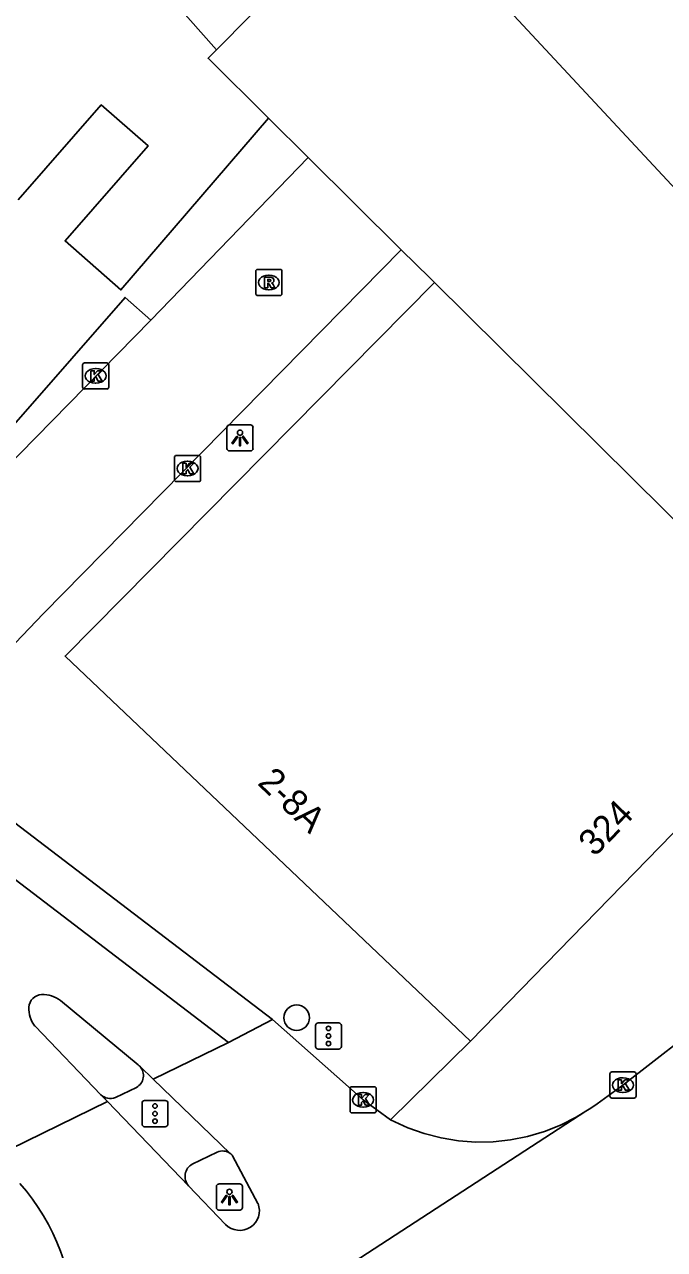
# Model space of a CAD drawing. Extents: x 159222 to 160346, y 381249 to 382166.
# Drawn here: x 160138.93 to 160163.43, y 381628.05 to 381674.92 of the extents above; entities that cross this region are included whole.
import ezdxf

# ---------------------------------------------------------------- set-up
doc = ezdxf.new("R2010")
doc.units = 0
for name, color, linetype in [('IMGEO_Boom', 7, 'Continuous'), ('IMGEO_Kolk', 7, 'Continuous'), ('IMGEO_Lichtpunt', 7, 'Continuous'), ('IMGEO_Pand', 7, 'Continuous'), ('IMGEO_Pand_nummerreeks', 7, 'Continuous'), ('IMGEO_Rijbaan_lokaal_gesloten', 7, 'Continuous'), ('IMGEO_Rijbaan_lokaal_open', 7, 'Continuous'), ('IMGEO_Rioolput', 7, 'Continuous'), ('IMGEO_Verkeersregelinstallatiepaal', 7, 'Continuous'), ('IMGEO_Voetpad_open', 7, 'Continuous')]:
    doc.layers.add(name, color=color, linetype=linetype)

msp = doc.modelspace()

# ---------------------------------------------------------------- linework, layer by layer
at = {"layer": 'IMGEO_Boom'}
msp.add_circle((160149.345, 381636.915), 0.489, dxfattribs=at)
at = {"layer": 'IMGEO_Kolk'}
for p, q in [((160141.151, 381661.049), (160141.151, 381661.901)), ((160141.226, 381661.975), (160142.078, 381661.975)), ((160142.152, 381661.901), (160142.152, 381661.049)), ((160141.639, 381661.755), (160141.664, 381661.755)), ((160142.078, 381660.975), (160141.226, 381660.975)), ((160141.662, 381661.195), (160141.637, 381661.195)), ((160144.667, 381657.505), (160144.667, 381658.357)), ((160144.742, 381658.431), (160145.594, 381658.431)), ((160145.155, 381658.211), (160145.18, 381658.211)), ((160145.668, 381658.357), (160145.668, 381657.505)), ((160145.594, 381657.431), (160144.742, 381657.431)), ((160145.178, 381657.651), (160145.153, 381657.651)), ((160161.336, 381633.912), (160161.336, 381634.764)), ((160161.411, 381634.838), (160162.263, 381634.838)), ((160162.337, 381634.764), (160162.337, 381633.912)), ((160151.464, 381634.274), (160152.316, 381634.274)), ((160161.824, 381634.618), (160161.849, 381634.618)), ((160151.389, 381633.348), (160151.389, 381634.2)), ((160151.877, 381634.054), (160151.902, 381634.054)), ((160152.39, 381634.2), (160152.39, 381633.348)), ((160162.263, 381633.838), (160161.411, 381633.838)), ((160161.847, 381634.058), (160161.822, 381634.058)), ((160151.9, 381633.494), (160151.875, 381633.494)), ((160152.316, 381633.274), (160151.464, 381633.274))]:
    msp.add_line(p, q, dxfattribs=at)
for points in [[(160141.151, 381661.049), (160141.151, 381661.901)], [(160141.226, 381661.975), (160142.078, 381661.975)], [(160142.152, 381661.901), (160142.152, 381661.049)], [(160141.472, 381661.675), (160141.595, 381661.675), (160141.595, 381661.524), (160141.725, 381661.675), (160141.889, 381661.675), (160141.743, 381661.524), (160141.896, 381661.275), (160141.744, 381661.275), (160141.659, 381661.439), (160141.595, 381661.372), (160141.595, 381661.275), (160141.472, 381661.275), (160141.472, 381661.675)], [(160142.078, 381660.975), (160141.226, 381660.975)], [(160144.667, 381657.505), (160144.667, 381658.357)], [(160144.742, 381658.431), (160145.594, 381658.431)], [(160144.988, 381658.131), (160145.111, 381658.131), (160145.111, 381657.98), (160145.241, 381658.131), (160145.405, 381658.131), (160145.259, 381657.98), (160145.412, 381657.731), (160145.26, 381657.731), (160145.175, 381657.895), (160145.111, 381657.828), (160145.111, 381657.731), (160144.988, 381657.731), (160144.988, 381658.131)], [(160145.668, 381658.357), (160145.668, 381657.505)], [(160145.594, 381657.431), (160144.742, 381657.431)], [(160161.336, 381633.912), (160161.336, 381634.764)], [(160161.411, 381634.838), (160162.263, 381634.838)], [(160162.337, 381634.764), (160162.337, 381633.912)], [(160151.464, 381634.274), (160152.316, 381634.274)], [(160161.657, 381634.538), (160161.78, 381634.538), (160161.78, 381634.387), (160161.91, 381634.538), (160162.074, 381634.538), (160161.928, 381634.387), (160162.081, 381634.138), (160161.929, 381634.138), (160161.844, 381634.302), (160161.78, 381634.235), (160161.78, 381634.138), (160161.657, 381634.138), (160161.657, 381634.538)], [(160151.389, 381633.348), (160151.389, 381634.2)], [(160151.71, 381633.974), (160151.833, 381633.974), (160151.833, 381633.823), (160151.963, 381633.974), (160152.127, 381633.974), (160151.981, 381633.823), (160152.134, 381633.574), (160151.982, 381633.574), (160151.897, 381633.738), (160151.833, 381633.671), (160151.833, 381633.574), (160151.71, 381633.574), (160151.71, 381633.974)], [(160152.39, 381634.2), (160152.39, 381633.348)], [(160162.263, 381633.838), (160161.411, 381633.838)], [(160152.316, 381633.274), (160151.464, 381633.274)]]:
    msp.add_lwpolyline(points, dxfattribs=at)
for centre, start, end in [((160141.228, 381661.899), 91.552, 178.448), ((160141.228, 381661.899), 91.552, 178.448), ((160142.076, 381661.899), 1.552, 88.448), ((160142.076, 381661.899), 1.552, 88.448), ((160141.228, 381661.051), 181.552, 268.448), ((160141.228, 381661.051), 181.552, 268.448), ((160142.076, 381661.051), 271.552, 358.448), ((160142.076, 381661.051), 271.552, 358.448), ((160144.744, 381658.355), 91.552, 178.448), ((160144.744, 381658.355), 91.552, 178.448), ((160145.592, 381658.355), 1.552, 88.448), ((160145.592, 381658.355), 1.552, 88.448), ((160144.744, 381657.507), 181.552, 268.448), ((160144.744, 381657.507), 181.552, 268.448), ((160145.592, 381657.507), 271.552, 358.448), ((160145.592, 381657.507), 271.552, 358.448), ((160161.413, 381634.762), 91.552, 178.448), ((160161.413, 381634.762), 91.552, 178.448), ((160162.261, 381634.762), 1.552, 88.448), ((160162.261, 381634.762), 1.552, 88.448), ((160151.466, 381634.198), 91.552, 178.448), ((160151.466, 381634.198), 91.552, 178.448), ((160152.314, 381634.198), 1.552, 88.448), ((160152.314, 381634.198), 1.552, 88.448), ((160161.413, 381633.914), 181.552, 268.448), ((160161.413, 381633.914), 181.552, 268.448), ((160162.261, 381633.914), 271.552, 358.448), ((160162.261, 381633.914), 271.552, 358.448), ((160151.466, 381633.35), 181.552, 268.448), ((160151.466, 381633.35), 181.552, 268.448), ((160152.314, 381633.35), 271.552, 358.448), ((160152.314, 381633.35), 271.552, 358.448)]:
    msp.add_arc(centre, 0.0765, start, end, dxfattribs=at)
for centre, major_axis, ratio, start_param, end_param in [((160141.638, 381661.475), (-0.387, 0.002), 0.722429, 4.712389, 7.853982), ((160141.663, 381661.475), (-0.39, 0.002), 0.717154, 1.570796, 4.712389), ((160145.154, 381657.931), (-0.387, 0.002), 0.722429, 4.712389, 7.853982), ((160145.179, 381657.931), (-0.39, 0.002), 0.717154, 1.570796, 4.712389), ((160161.823, 381634.338), (-0.387, 0.002), 0.722429, 4.712389, 7.853982), ((160161.848, 381634.338), (-0.39, 0.002), 0.717154, 1.570796, 4.712389), ((160151.876, 381633.774), (-0.387, 0.002), 0.722429, 4.712389, 7.853982), ((160151.901, 381633.774), (-0.39, 0.002), 0.717154, 1.570796, 4.712389)]:
    msp.add_ellipse(centre, major_axis=major_axis, ratio=ratio, start_param=start_param, end_param=end_param, dxfattribs=at)
at = {"layer": 'IMGEO_Lichtpunt'}
for p, q in [((160147.58, 381659.602), (160146.772, 381659.602)), ((160147.58, 381659.602), (160146.772, 381659.602)), ((160146.678, 381659.507), (160146.678, 381658.7)), ((160146.678, 381659.507), (160146.678, 381658.7)), ((160147.674, 381658.7), (160147.674, 381659.507)), ((160147.674, 381658.7), (160147.674, 381659.507)), ((160146.772, 381658.606), (160147.58, 381658.606)), ((160146.772, 381658.606), (160147.58, 381658.606)), ((160147.177, 381630.552), (160146.369, 381630.552)), ((160147.177, 381630.552), (160146.369, 381630.552)), ((160146.275, 381630.457), (160146.275, 381629.65)), ((160146.275, 381630.457), (160146.275, 381629.65)), ((160147.271, 381629.65), (160147.271, 381630.457)), ((160147.271, 381629.65), (160147.271, 381630.457)), ((160146.369, 381629.556), (160147.177, 381629.556)), ((160146.369, 381629.556), (160147.177, 381629.556))]:
    msp.add_line(p, q, dxfattribs=at)
for points in [[(160147.052, 381659.171), (160147.091, 381659.143), (160146.903, 381658.881), (160146.865, 381658.908), (160147.052, 381659.171)], [(160147.154, 381659.123), (160147.201, 381659.123), (160147.201, 381658.801), (160147.154, 381658.801), (160147.154, 381659.123)], [(160147.264, 381659.143), (160147.302, 381659.17), (160147.489, 381658.908), (160147.45, 381658.88), (160147.264, 381659.143)], [(160146.649, 381630.121), (160146.688, 381630.093), (160146.5, 381629.831), (160146.462, 381629.858), (160146.649, 381630.121)], [(160146.751, 381630.073), (160146.798, 381630.073), (160146.798, 381629.751), (160146.751, 381629.751), (160146.751, 381630.073)], [(160146.861, 381630.093), (160146.899, 381630.12), (160147.086, 381629.858), (160147.047, 381629.83), (160146.861, 381630.093)]]:
    msp.add_lwpolyline(points, dxfattribs=at)
for centre in [(160147.177, 381659.305), (160146.774, 381630.255)]:
    msp.add_circle(centre, 0.0994, dxfattribs=at)
for centre, start, end in [((160146.772, 381659.507), 90, 180), ((160146.772, 381659.507), 90, 180), ((160147.58, 381659.507), 0, 90), ((160147.58, 381659.507), 0, 90), ((160146.772, 381658.7), 180, 270), ((160146.772, 381658.7), 180, 270), ((160147.58, 381658.7), 270, 0), ((160147.58, 381658.7), 270, 360), ((160146.369, 381630.457), 90, 180), ((160146.369, 381630.457), 90, 180), ((160147.177, 381630.457), 0, 90), ((160147.177, 381630.457), 0, 90), ((160146.369, 381629.65), 180, 270), ((160146.369, 381629.65), 180, 270), ((160147.177, 381629.65), 270, 0), ((160147.177, 381629.65), 270, 360)]:
    msp.add_arc(centre, 0.0946, start, end, dxfattribs=at)
at = {"layer": 'IMGEO_Pand'}
for points in [[(160146.273, 381673.954), (160152.783, 381680.53)], [(160155.774, 381677.313), (160168.856, 381663.241), (160172.267, 381659.865), (160175.82, 381656.347)], [(160148.269, 381671.336), (160145.952, 381673.63), (160146.273, 381673.954)], [(160138.683, 381668.21), (160141.867, 381671.847), (160143.661, 381670.277), (160140.478, 381666.64), (160142.616, 381664.769), (160148.269, 381671.336)], [(160149.78, 381669.84), (160148.269, 381671.336)], [(160143.769, 381663.612), (160149.78, 381669.84)], [(160149.78, 381669.84), (160153.351, 381666.306)], [(160154.626, 381665.044), (160154.45, 381665.218), (160153.351, 381666.306)], [(160156.005, 381636.02), (160140.478, 381650.752), (160154.626, 381665.044)], [(160169.728, 381650.105), (160154.626, 381665.044)], [(160143.769, 381663.612), (160142.775, 381664.481), (160136.551, 381657.369), (160132.385, 381661.015)], [(160169.728, 381650.105), (160169.539, 381649.911), (160156.005, 381636.02)]]:
    msp.add_lwpolyline(points, dxfattribs=at)
at = {"layer": 'IMGEO_Rijbaan_lokaal_gesloten'}
for points in [[(160146.742, 381635.97), (160122.921, 381654.142), (160121.096, 381655.729), (160104.423, 381671.913)], [(160129.343, 381651.339), (160136.331, 381646.058), (160148.425, 381636.844)], [(160165.31, 381637.041), (160161.833, 381634.337), (160160.845, 381633.624), (160160.612, 381633.458), (160160.414, 381633.335)], [(160148.425, 381636.844), (160146.742, 381635.97)], [(160148.425, 381636.844), (160151.89, 381633.774), (160152.936, 381633.005)], [(160146.742, 381635.97), (160143.853, 381634.559)], [(160143.853, 381634.559), (160146.806, 381631.719)], [(160142.103, 381633.704), (160137.745, 381631.575)], [(160160.414, 381633.335), (160138.741, 381619.241)], [(160145.207, 381630.487), (160142.103, 381633.704)], [(160152.936, 381633.005), (160153.601, 381632.7), (160154.23, 381632.478), (160154.877, 381632.313), (160155.536, 381632.206), (160156.202, 381632.158), (160156.869, 381632.171), (160157.533, 381632.242), (160158.187, 381632.373), (160158.827, 381632.562), (160159.448, 381632.807), (160160.045, 381633.106), (160160.414, 381633.335)], [(160146.893, 381631.635), (160147.865, 381629.805)], [(160146.626, 381629.005), (160145.207, 381630.487)]]:
    msp.add_lwpolyline(points, dxfattribs=at)
for centre, radius, start, end in [((160146.525, 381631.341), 0.471, 38.6342, 53.3759), ((160132.511, 381625.074), 8.318, 318.7079, 41.3963), ((160147.166, 381629.529), 0.752, 224.1589, 21.5403)]:
    msp.add_arc(centre, radius, start, end, dxfattribs=at)
at = {"layer": 'IMGEO_Rijbaan_lokaal_open'}
for points in [[(160153.351, 381666.306), (160139.649, 381652.38), (160138.3, 381650.965), (160134.329, 381654.008)], [(160134.329, 381654.008), (160143.769, 381663.612)], [(160140.303, 381637.573), (160143.284, 381635.106)], [(160141.851, 381633.965), (160139.329, 381636.586)], [(160143.349, 381635.044), (160143.853, 381634.559)], [(160142.103, 381633.704), (160141.851, 381633.965)]]:
    msp.add_lwpolyline(points, dxfattribs=at)
for centre, radius, start, end in [((160139.612, 381637.285), 0.52, 93.3475, 176.3), ((160139.623, 381636.695), 1.111, 52.2334, 92.0928), ((160140.154, 381637.256), 1.063, 176.6116, 219.0818), ((160142.921, 381634.661), 0.574, 41.8675, 50.8389)]:
    msp.add_arc(centre, radius, start, end, dxfattribs=at)
at = {"layer": 'IMGEO_Rioolput'}
for p, q in [((160147.78, 381664.625), (160147.78, 381665.477)), ((160147.855, 381665.551), (160148.707, 381665.551)), ((160148.268, 381665.331), (160148.293, 381665.331)), ((160148.781, 381665.477), (160148.781, 381664.625)), ((160148.291, 381664.771), (160148.266, 381664.771)), ((160148.707, 381664.551), (160147.855, 381664.551))]:
    msp.add_line(p, q, dxfattribs=at)
for points in [[(160147.78, 381664.625), (160147.78, 381665.477)], [(160147.855, 381665.551), (160148.707, 381665.551)], [(160148.369, 381665.249), (160148.117, 381665.251), (160148.117, 381664.851)], [(160148.295, 381665.17), (160148.241, 381665.17), (160148.241, 381665.089)], [(160148.781, 381665.477), (160148.781, 381664.625)], [(160148.117, 381664.851), (160148.241, 381664.851), (160148.241, 381665.013), (160148.252, 381665.013)], [(160148.241, 381665.089), (160148.293, 381665.089)], [(160148.299, 381664.984), (160148.37, 381664.851), (160148.51, 381664.851), (160148.445, 381664.977)], [(160148.707, 381664.551), (160147.855, 381664.551)]]:
    msp.add_lwpolyline(points, dxfattribs=at)
for centre, radius, start, end in [((160147.857, 381665.475), 0.0765, 91.552, 178.448), ((160147.857, 381665.475), 0.0765, 91.552, 178.448), ((160148.301, 381665.074), 0.0964, 77.0061, 93.1865), ((160148.315, 381665.131), 0.0378, 276.6634, 79.6772), ((160148.368, 381665.139), 0.109, 350.3612, 89.416), ((160148.705, 381665.475), 0.0765, 1.552, 88.448), ((160148.705, 381665.475), 0.0765, 1.552, 88.448), ((160148.251, 381664.96), 0.0533, 26.0293, 88.6989), ((160148.277, 381665.278), 0.19, 274.7715, 282.9687), ((160148.366, 381665.139), 0.112, 277.5842, 350.9817), ((160148.35, 381664.924), 0.108, 29.5134, 73.7905), ((160147.857, 381664.627), 0.0765, 181.552, 268.448), ((160147.857, 381664.627), 0.0765, 181.552, 268.448), ((160148.705, 381664.627), 0.0765, 271.552, 358.448), ((160148.705, 381664.627), 0.0765, 271.552, 358.448)]:
    msp.add_arc(centre, radius, start, end, dxfattribs=at)
for centre, major_axis, ratio, start_param, end_param in [((160148.267, 381665.051), (-0.387, 0.002), 0.722429, 4.712389, 7.853982), ((160148.292, 381665.051), (-0.39, 0.002), 0.717154, 1.570796, 4.712389)]:
    msp.add_ellipse(centre, major_axis=major_axis, ratio=ratio, start_param=start_param, end_param=end_param, dxfattribs=at)
at = {"layer": 'IMGEO_Verkeersregelinstallatiepaal'}
for p, q in [((160150.068, 381635.816), (160150.068, 381636.616)), ((160150.068, 381636.616), (160150.068, 381635.816)), ((160150.168, 381636.716), (160150.958, 381636.716)), ((160150.958, 381636.716), (160150.168, 381636.716)), ((160151.058, 381636.616), (160151.058, 381635.816)), ((160151.058, 381635.816), (160151.058, 381636.616)), ((160150.958, 381635.716), (160150.168, 381635.716)), ((160150.168, 381635.716), (160150.958, 381635.716)), ((160143.426, 381632.845), (160143.426, 381633.645)), ((160143.426, 381633.645), (160143.426, 381632.845)), ((160143.526, 381633.745), (160144.316, 381633.745)), ((160144.316, 381633.745), (160143.526, 381633.745)), ((160144.416, 381633.645), (160144.416, 381632.845)), ((160144.416, 381632.845), (160144.416, 381633.645)), ((160144.316, 381632.745), (160143.526, 381632.745)), ((160143.526, 381632.745), (160144.316, 381632.745))]:
    msp.add_line(p, q, dxfattribs=at)
for centre in [(160150.563, 381636.506), (160150.563, 381636.216), (160150.563, 381635.926), (160143.921, 381633.535), (160143.921, 381633.245), (160143.921, 381632.955)]:
    msp.add_circle(centre, 0.085, dxfattribs=at)
for centre, start, end in [((160150.168, 381636.616), 90, 180), ((160150.168, 381636.616), 90, 180), ((160150.958, 381636.616), 0, 90), ((160150.958, 381636.616), 360, 90), ((160150.168, 381635.816), 180, 270), ((160150.168, 381635.816), 180, 270), ((160150.958, 381635.816), 270, 0), ((160150.958, 381635.816), 270, 0), ((160143.526, 381633.645), 90, 180), ((160143.526, 381633.645), 90, 180), ((160144.316, 381633.645), 0, 90), ((160144.316, 381633.645), 360, 90), ((160143.526, 381632.845), 180, 270), ((160143.526, 381632.845), 180, 270), ((160144.316, 381632.845), 270, 0), ((160144.316, 381632.845), 270, 0)]:
    msp.add_arc(centre, 0.1, start, end, dxfattribs=at)
at = {"layer": 'IMGEO_Voetpad_open'}
for points in [[(160146.273, 381673.954), (160133.914, 381687.899)], [(160152.936, 381633.005), (160156.005, 381636.02)], [(160142.407, 381633.857), (160143.217, 381634.247)], [(160145.348, 381631.311), (160146.308, 381631.771)]]:
    msp.add_lwpolyline(points, dxfattribs=at)
for centre, radius, start, end in [((160142.955, 381634.7), 0.523, 300.0455, 41.1464), ((160142.22, 381634.381), 0.556, 228.3949, 289.6201), ((160146.513, 381631.326), 0.49, 53.2917, 114.7862), ((160145.604, 381630.843), 0.533, 118.6839, 221.8957)]:
    msp.add_arc(centre, radius, start, end, dxfattribs=at)

# ---------------------------------------------------------------- texts
at = {"layer": 'IMGEO_Pand_nummerreeks'}
for s, rotation, p in [('2-8A', 316.505, (160147.81, 381645.863)), ('324', 45.7458, (160160.752, 381643.042))]:
    msp.add_text(s, height=1, rotation=rotation, dxfattribs=at).set_placement(p)

doc.saveas('drawing.dxf')
